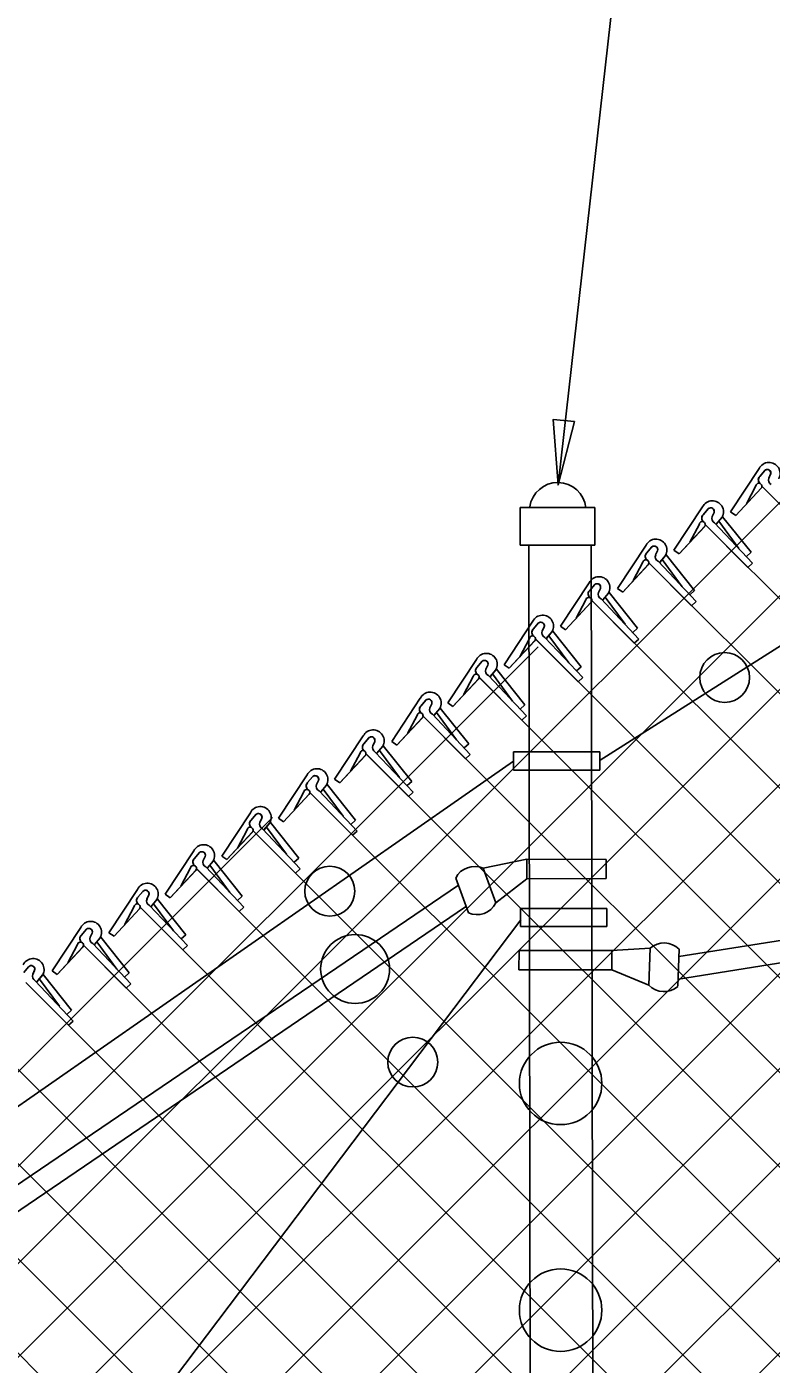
# Model space of a CAD drawing. Extents: x 0 to 1270, y 0 to 830.
# Drawn here: x 681.4 to 713, y 677.5 to 734.4 of the extents above; entities that cross this region are included whole.
import ezdxf

# ---------------------------------------------------------------- set-up
doc = ezdxf.new("R2010")
doc.units = 0
for name, color, linetype in [('CT_Dimensions', 7, 'Continuous'), ('sb_Chainlink Fence', 7, 'Continuous'), ('sb_Existing Structural Steel', 7, 'Continuous')]:
    doc.layers.add(name, color=color, linetype=linetype)

msp = doc.modelspace()

# ---------------------------------------------------------------- linework, layer by layer
at = {"layer": 'CT_Dimensions'}
msp.add_line((703.975, 715.02), (712.437, 790.384), dxfattribs=at)
msp.add_lwpolyline([(704.656, 717.59), (703.96, 714.892), (703.743, 717.67)], close=True, dxfattribs=at)
at = {"layer": 'sb_Chainlink Fence'}
for p, q in [((632.746, 613.457), (771.167, 751.878)), ((632.741, 617.482), (759.121, 743.863)), ((632.735, 621.508), (749.785, 738.558)), ((632.73, 625.533), (738.073, 730.876)), ((632.726, 629.509), (730.399, 727.183)), ((632.722, 633.487), (718.788, 719.553)), ((712.508, 715.584), (711.289, 713.74)), ((712.531, 715.25), (712.754, 715.513)), ((712.733, 715.491), (712.531, 715.25)), ((712.994, 715.349), (712.913, 715.172)), ((712.913, 715.178), (712.994, 715.345)), ((711.512, 713.587), (712.597, 714.756)), ((711.512, 713.587), (712.59, 714.749)), ((712.369, 714.856), (711.963, 714.08)), ((712.617, 714.835), (750.949, 676.502)), ((712.62, 714.831), (714.433, 713.009)), ((710.102, 713.953), (708.884, 712.109)), ((710.126, 713.619), (710.348, 713.882)), ((710.328, 713.861), (710.126, 713.619)), ((710.589, 713.718), (710.507, 713.541)), ((710.507, 713.547), (710.589, 713.714)), ((710.928, 713.516), (710.946, 713.551)), ((710.946, 713.551), (710.962, 713.587)), ((712.159, 712.021), (710.952, 713.538)), ((711.289, 713.74), (711.512, 713.587)), ((709.107, 711.956), (710.192, 713.125)), ((709.107, 711.956), (710.185, 713.118)), ((709.963, 713.225), (709.558, 712.45)), ((710.214, 713.207), (748.417, 675.003)), ((710.214, 713.2), (712.028, 711.378)), ((710.613, 713.271), (712.226, 711.558)), ((710.681, 713.223), (710.928, 713.516)), ((710.684, 713.228), (710.929, 713.517)), ((711.639, 712.187), (710.79, 713.342)), ((707.698, 712.325), (706.48, 710.48)), ((707.722, 711.99), (707.944, 712.254)), ((707.924, 712.232), (707.722, 711.99)), ((708.185, 712.089), (708.103, 711.912)), ((708.103, 711.919), (708.184, 712.085)), ((708.276, 711.595), (708.524, 711.888)), ((708.28, 711.599), (708.525, 711.889)), ((708.524, 711.888), (708.542, 711.922)), ((708.542, 711.922), (708.558, 711.958)), ((709.754, 710.392), (708.548, 711.91)), ((708.884, 712.109), (709.107, 711.956)), ((712.159, 712.021), (711.961, 711.841)), ((706.703, 710.328), (707.787, 711.497)), ((706.703, 710.328), (707.781, 711.49)), ((707.559, 711.597), (707.153, 710.821)), ((707.803, 711.587), (746.025, 673.365)), ((707.81, 711.571), (709.624, 709.75)), ((708.209, 711.643), (709.821, 709.929)), ((709.235, 710.558), (708.386, 711.713)), ((712.226, 711.558), (712.028, 711.378)), ((705.273, 710.724), (704.054, 708.88)), ((705.296, 710.39), (705.519, 710.654)), ((705.498, 710.632), (705.296, 710.39)), ((705.759, 710.489), (705.678, 710.312)), ((705.678, 710.318), (705.759, 710.485)), ((705.851, 709.995), (706.099, 710.288)), ((705.854, 709.999), (706.1, 710.289)), ((706.099, 710.288), (706.117, 710.322)), ((706.117, 710.322), (706.132, 710.358)), ((707.329, 708.792), (706.123, 710.309)), ((706.48, 710.48), (706.703, 710.328)), ((709.754, 710.392), (709.556, 710.213)), ((704.277, 708.728), (705.362, 709.896)), ((704.277, 708.728), (705.355, 709.89)), ((705.134, 709.997), (704.728, 709.221)), ((705.372, 709.988), (743.573, 671.787)), ((705.385, 709.971), (707.198, 708.15)), ((705.784, 710.042), (707.396, 708.329)), ((706.81, 708.958), (705.961, 710.113)), ((709.821, 709.929), (709.624, 709.75)), ((702.879, 709.086), (701.66, 707.241)), ((702.902, 708.751), (703.125, 709.015)), ((703.104, 708.993), (702.902, 708.751)), ((703.365, 708.851), (703.284, 708.673)), ((703.284, 708.68), (703.365, 708.847)), ((703.457, 708.356), (703.705, 708.649)), ((703.46, 708.36), (703.706, 708.65)), ((704.416, 707.319), (703.567, 708.474)), ((703.705, 708.649), (703.723, 708.683)), ((703.723, 708.683), (703.738, 708.72)), ((704.935, 707.153), (703.729, 708.671)), ((704.054, 708.88), (704.277, 708.728)), ((707.329, 708.792), (707.131, 708.613)), ((632.715, 637.609), (703.105, 707.999)), ((701.883, 707.089), (702.968, 708.258)), ((701.883, 707.089), (702.961, 708.251)), ((702.74, 708.358), (702.334, 707.582)), ((702.991, 708.333), (704.804, 706.511)), ((703.018, 708.311), (741.15, 670.179)), ((703.389, 708.404), (705.002, 706.69)), ((707.396, 708.329), (707.198, 708.15)), ((700.485, 707.461), (699.266, 705.617)), ((700.508, 707.127), (700.731, 707.39)), ((700.71, 707.369), (700.508, 707.127)), ((700.346, 706.733), (699.94, 705.958)), ((700.58, 706.719), (738.94, 668.358)), ((700.971, 707.226), (700.89, 707.049)), ((700.89, 707.055), (700.971, 707.222)), ((700.995, 706.779), (702.608, 705.066)), ((701.063, 706.731), (701.311, 707.024)), ((701.066, 706.736), (701.312, 707.025)), ((702.022, 705.695), (701.173, 706.85)), ((701.311, 707.024), (701.329, 707.058)), ((701.329, 707.058), (701.344, 707.095)), ((702.541, 705.529), (701.335, 707.046)), ((701.66, 707.241), (701.883, 707.089)), ((704.935, 707.153), (704.737, 706.974)), ((699.489, 705.464), (700.574, 706.633)), ((699.489, 705.464), (700.567, 706.626)), ((700.597, 706.708), (702.41, 704.886)), ((705.002, 706.69), (704.804, 706.511)), ((698.1, 705.813), (696.882, 703.969)), ((698.124, 705.479), (698.347, 705.743)), ((698.326, 705.721), (698.124, 705.479)), ((698.587, 705.578), (698.505, 705.401)), ((698.506, 705.407), (698.587, 705.574)), ((699.266, 705.617), (699.489, 705.464)), ((697.962, 705.086), (697.556, 704.31)), ((698.212, 705.06), (700.026, 703.239)), ((698.217, 705.051), (736.197, 667.072)), ((698.611, 705.131), (700.224, 703.418)), ((698.679, 705.083), (698.927, 705.377)), ((698.682, 705.088), (698.928, 705.378)), ((699.637, 704.047), (698.789, 705.202)), ((698.927, 705.377), (698.945, 705.411)), ((698.945, 705.411), (698.96, 705.447)), ((700.157, 703.881), (698.95, 705.398)), ((702.541, 705.529), (702.343, 705.349)), ((702.608, 705.066), (702.41, 704.886)), ((697.105, 703.817), (698.19, 704.985)), ((697.105, 703.817), (698.183, 704.978)), ((695.675, 704.208), (694.457, 702.364)), ((695.699, 703.874), (695.922, 704.138)), ((695.901, 704.116), (695.699, 703.874)), ((696.162, 703.973), (696.08, 703.796)), ((696.081, 703.802), (696.162, 703.969)), ((696.882, 703.969), (697.105, 703.817)), ((700.157, 703.881), (699.959, 703.702)), ((694.68, 702.212), (695.765, 703.38)), ((694.68, 702.212), (695.758, 703.373)), ((695.537, 703.481), (695.131, 702.705)), ((695.781, 703.457), (733.768, 665.469)), ((695.787, 703.455), (697.601, 701.634)), ((696.186, 703.526), (697.799, 701.813)), ((696.254, 703.479), (696.501, 703.772)), ((696.257, 703.483), (696.503, 703.773)), ((697.212, 702.442), (696.364, 703.597)), ((696.501, 703.772), (696.52, 703.806)), ((696.52, 703.806), (696.535, 703.842)), ((697.732, 702.276), (696.525, 703.793)), ((700.224, 703.418), (700.026, 703.239)), ((693.285, 702.557), (692.066, 700.712)), ((693.309, 702.222), (693.531, 702.486)), ((693.511, 702.464), (693.309, 702.222)), ((693.772, 702.321), (693.69, 702.144)), ((693.69, 702.15), (693.771, 702.317)), ((694.129, 702.154), (694.145, 702.19)), ((694.457, 702.364), (694.68, 702.212)), ((697.732, 702.276), (697.534, 702.097)), ((692.289, 700.56), (693.374, 701.728)), ((692.289, 700.56), (693.367, 701.722)), ((693.146, 701.829), (692.74, 701.053)), ((693.397, 701.803), (695.211, 699.982)), ((693.408, 701.799), (731.097, 664.11)), ((693.796, 701.874), (695.408, 700.161)), ((693.863, 701.827), (694.111, 702.12)), ((693.867, 701.831), (694.112, 702.121)), ((694.822, 700.79), (693.973, 701.945)), ((694.111, 702.12), (694.129, 702.154)), ((695.341, 700.624), (694.135, 702.141)), ((697.799, 701.813), (697.601, 701.634)), ((632.709, 641.634), (691.819, 700.743)), ((690.874, 700.945), (689.656, 699.101)), ((690.898, 700.611), (691.12, 700.875)), ((691.1, 700.853), (690.898, 700.611)), ((691.361, 700.71), (691.279, 700.533)), ((691.279, 700.539), (691.361, 700.706)), ((691.452, 700.215), (691.7, 700.509)), ((691.456, 700.22), (691.701, 700.51)), ((691.7, 700.509), (691.718, 700.543)), ((691.718, 700.543), (691.734, 700.579)), ((692.93, 699.013), (691.724, 700.53)), ((692.066, 700.712), (692.289, 700.56)), ((695.341, 700.624), (695.143, 700.445)), ((689.879, 698.949), (690.964, 700.117)), ((689.879, 698.949), (690.957, 700.11)), ((690.735, 700.218), (690.329, 699.442)), ((690.986, 700.192), (692.8, 698.371)), ((690.986, 700.191), (728.499, 662.678)), ((691.385, 700.263), (692.998, 698.55)), ((692.411, 699.179), (691.562, 700.334)), ((695.408, 700.161), (695.211, 699.982)), ((688.467, 699.323), (687.248, 697.478)), ((688.49, 698.988), (688.713, 699.252)), ((688.692, 699.23), (688.49, 698.988)), ((688.954, 699.087), (688.872, 698.91)), ((688.872, 698.917), (688.953, 699.083)), ((689.045, 698.593), (689.293, 698.886)), ((689.048, 698.597), (689.294, 698.887)), ((689.293, 698.886), (689.311, 698.92)), ((689.311, 698.92), (689.327, 698.956)), ((690.523, 697.39), (689.317, 698.908)), ((689.656, 699.101), (689.879, 698.949)), ((692.93, 699.013), (692.733, 698.834)), ((687.471, 697.326), (688.556, 698.495)), ((687.471, 697.326), (688.549, 698.488)), ((688.328, 698.595), (687.922, 697.819)), ((688.579, 698.569), (690.392, 696.748)), ((688.587, 698.559), (726.274, 660.872)), ((688.978, 698.641), (690.59, 696.927)), ((690.004, 697.556), (689.155, 698.711)), ((692.998, 698.55), (692.8, 698.371)), ((686.073, 697.684), (684.854, 695.839)), ((686.097, 697.349), (686.319, 697.613)), ((686.299, 697.591), (686.097, 697.349)), ((686.56, 697.448), (686.478, 697.271)), ((686.478, 697.277), (686.559, 697.444)), ((686.651, 696.954), (686.899, 697.247)), ((686.655, 696.958), (686.9, 697.248)), ((687.61, 695.917), (686.761, 697.072)), ((686.899, 697.247), (686.917, 697.281)), ((686.917, 697.281), (686.933, 697.317)), ((688.129, 695.751), (686.923, 697.268)), ((687.248, 697.478), (687.471, 697.326)), ((690.523, 697.39), (690.325, 697.211)), ((685.077, 695.687), (686.162, 696.855)), ((685.077, 695.687), (686.155, 696.849)), ((685.934, 696.956), (685.528, 696.18)), ((686.185, 696.93), (687.999, 695.109)), ((686.196, 696.92), (723.822, 659.294)), ((686.584, 697.001), (688.196, 695.288)), ((690.59, 696.927), (690.392, 696.748)), ((683.662, 696.061), (682.444, 694.216)), ((683.686, 695.726), (683.908, 695.99)), ((683.888, 695.968), (683.686, 695.726)), ((683.523, 695.333), (683.117, 694.557)), ((684.149, 695.826), (684.067, 695.648)), ((684.067, 695.655), (684.149, 695.822)), ((684.173, 695.379), (685.786, 693.665)), ((684.24, 695.331), (684.488, 695.624)), ((684.244, 695.335), (684.489, 695.625)), ((685.199, 694.294), (684.35, 695.449)), ((684.488, 695.624), (684.506, 695.658)), ((684.506, 695.658), (684.522, 695.695)), ((685.718, 694.128), (684.512, 695.646)), ((684.854, 695.839), (685.077, 695.687)), ((688.129, 695.751), (687.931, 695.572)), ((682.667, 694.064), (683.752, 695.233)), ((682.667, 694.064), (683.745, 695.226)), ((683.774, 695.307), (685.588, 693.486)), ((683.792, 695.293), (721.329, 657.756)), ((688.196, 695.288), (687.999, 695.109)), ((681.241, 694.143), (681.464, 694.407)), ((681.443, 694.385), (681.241, 694.143)), ((681.704, 694.242), (681.622, 694.065)), ((681.623, 694.071), (681.704, 694.238)), ((682.444, 694.216), (682.667, 694.064)), ((681.329, 693.724), (683.143, 691.903)), ((681.389, 693.665), (718.886, 656.168)), ((681.728, 693.795), (683.341, 692.082)), ((681.796, 693.748), (682.043, 694.041)), ((681.799, 693.752), (682.045, 694.042)), ((682.754, 692.711), (681.906, 693.866)), ((682.043, 694.041), (682.062, 694.075)), ((682.062, 694.075), (682.077, 694.111)), ((683.274, 692.545), (682.067, 694.062)), ((685.718, 694.128), (685.52, 693.949)), ((685.786, 693.665), (685.588, 693.486)), ((632.751, 609.432), (716.137, 692.817)), ((683.274, 692.545), (683.076, 692.366)), ((683.341, 692.082), (683.143, 691.903)), ((680.777, 690.246), (716.774, 654.25)), ((632.756, 605.407), (716.172, 688.823)), ((678.346, 688.654), (714.215, 652.778)), ((675.961, 687.005), (711.655, 651.307)), ((673.575, 685.37), (709.142, 649.789)), ((640.993, 609.613), (716.208, 684.828)), ((668.226, 632.815), (716.244, 680.833))]:
    msp.add_line(p, q, dxfattribs=at)
for centre, radius, start, end in [((712.927, 715.377), 0.468, 330.7731, 153.6798), ((712.666, 715.108), 0.195, 133.6672, 232.2344), ((712.85, 715.394), 0.152, 342.5148, 140.1368), ((712.85, 715.395), 0.152, 340.7344, 129.2174), ((712.495, 714.834), 0.128, 319.0215, 170.0696), ((712.661, 715.108), 0.192, 140.2017, 233.0053), ((713.106, 715.092), 0.209, 156.4833, 245.1578), ((710.521, 713.746), 0.468, 330.7731, 153.6798), ((710.256, 713.477), 0.192, 140.2017, 233.0053), ((710.261, 713.477), 0.195, 133.6672, 232.2344), ((710.444, 713.764), 0.152, 342.5148, 140.1368), ((710.445, 713.764), 0.152, 340.7344, 129.2174), ((710.701, 713.461), 0.209, 156.4833, 245.1578), ((710.089, 713.203), 0.128, 319.0215, 170.0696), ((708.117, 712.117), 0.468, 330.7731, 153.6798), ((707.851, 711.849), 0.192, 140.2017, 233.0053), ((707.857, 711.849), 0.195, 133.6672, 232.2344), ((708.04, 712.135), 0.152, 342.5148, 140.1368), ((708.041, 712.136), 0.152, 340.7344, 129.2174), ((708.297, 711.833), 0.209, 156.4833, 245.1578), ((707.685, 711.575), 0.128, 319.0215, 170.0696), ((705.692, 710.517), 0.468, 330.7731, 153.6798), ((705.426, 710.248), 0.192, 140.2017, 233.0053), ((705.431, 710.249), 0.195, 133.6672, 232.2344), ((705.615, 710.535), 0.152, 342.5148, 140.1368), ((705.615, 710.536), 0.152, 340.7344, 129.2174), ((705.871, 710.232), 0.209, 156.4833, 245.1578), ((705.26, 709.975), 0.128, 319.0215, 170.0696), ((703.298, 708.879), 0.468, 330.7731, 153.6798), ((703.221, 708.896), 0.152, 342.5148, 140.1368), ((703.221, 708.897), 0.152, 340.7344, 129.2174), ((702.866, 708.336), 0.128, 319.0215, 170.0696), ((703.032, 708.61), 0.192, 140.2017, 233.0053), ((703.037, 708.61), 0.195, 133.6672, 232.2344), ((703.477, 708.594), 0.209, 156.4833, 245.1578), ((700.904, 707.254), 0.468, 330.7731, 153.6798), ((700.827, 707.271), 0.152, 342.5148, 140.1368), ((700.827, 707.272), 0.152, 340.7344, 129.2174), ((700.472, 706.711), 0.128, 319.0215, 170.0696), ((700.638, 706.985), 0.192, 140.2017, 233.0053), ((700.643, 706.985), 0.195, 133.6672, 232.2344), ((701.083, 706.969), 0.209, 156.4833, 245.1578), ((698.52, 705.606), 0.468, 330.7731, 153.6798), ((698.443, 705.624), 0.152, 342.5148, 140.1368), ((698.443, 705.624), 0.152, 340.7344, 129.2174), ((698.088, 705.064), 0.128, 319.0215, 170.0696), ((698.254, 705.337), 0.192, 140.2017, 233.0053), ((698.259, 705.338), 0.195, 133.6672, 232.2344), ((698.699, 705.321), 0.209, 156.4833, 245.1578), ((696.094, 704.001), 0.468, 330.7731, 153.6798), ((695.834, 703.733), 0.195, 133.6672, 232.2344), ((696.017, 704.019), 0.152, 342.5148, 140.1368), ((696.018, 704.019), 0.152, 340.7344, 129.2174), ((695.663, 703.459), 0.128, 319.0215, 170.0696), ((695.829, 703.732), 0.192, 140.2017, 233.0053), ((696.274, 703.716), 0.209, 156.4833, 245.1578), ((693.704, 702.349), 0.468, 330.7731, 153.6798), ((693.438, 702.081), 0.192, 140.2017, 233.0053), ((693.444, 702.081), 0.195, 133.6672, 232.2344), ((693.627, 702.367), 0.152, 342.5148, 140.1368), ((693.627, 702.368), 0.152, 340.7344, 129.2174), ((693.272, 701.807), 0.128, 319.0215, 170.0696), ((693.884, 702.064), 0.209, 156.4833, 245.1578), ((691.293, 700.738), 0.468, 330.7731, 153.6798), ((691.027, 700.469), 0.192, 140.2017, 233.0053), ((691.033, 700.47), 0.195, 133.6672, 232.2344), ((691.216, 700.756), 0.152, 342.5148, 140.1368), ((691.217, 700.756), 0.152, 340.7344, 129.2174), ((691.473, 700.453), 0.209, 156.4833, 245.1578), ((690.861, 700.196), 0.128, 319.0215, 170.0696), ((688.886, 699.115), 0.468, 330.7731, 153.6798), ((688.62, 698.847), 0.192, 140.2017, 233.0053), ((688.625, 698.847), 0.195, 133.6672, 232.2344), ((688.809, 699.133), 0.152, 342.5148, 140.1368), ((688.809, 699.134), 0.152, 340.7344, 129.2174), ((689.066, 698.831), 0.209, 156.4833, 245.1578), ((688.454, 698.573), 0.128, 319.0215, 170.0696), ((686.492, 697.476), 0.468, 330.7731, 153.6798), ((686.415, 697.494), 0.152, 342.5148, 140.1368), ((686.415, 697.495), 0.152, 340.7344, 129.2174), ((686.06, 696.934), 0.128, 319.0215, 170.0696), ((686.226, 697.208), 0.192, 140.2017, 233.0053), ((686.232, 697.208), 0.195, 133.6672, 232.2344), ((686.672, 697.191), 0.209, 156.4833, 245.1578), ((684.081, 695.853), 0.468, 330.7731, 153.6798), ((684.004, 695.871), 0.152, 342.5148, 140.1368), ((684.005, 695.872), 0.152, 340.7344, 129.2174), ((683.649, 695.311), 0.128, 319.0215, 170.0696), ((683.815, 695.585), 0.192, 140.2017, 233.0053), ((683.821, 695.585), 0.195, 133.6672, 232.2344), ((684.261, 695.569), 0.209, 156.4833, 245.1578), ((681.636, 694.27), 0.468, 330.7731, 153.6798), ((681.559, 694.288), 0.152, 342.5148, 140.1368), ((681.56, 694.289), 0.152, 340.7344, 129.2174), ((681.816, 693.985), 0.209, 156.4833, 245.1578)]:
    msp.add_arc(centre, radius, start, end, dxfattribs=at)
at = {"layer": 'sb_Existing Structural Steel'}
for p, q in [((769.973, 744.049), (705.749, 703.174)), ((702.34, 713.93), (705.516, 713.93)), ((702.34, 713.93), (702.34, 712.319)), ((705.516, 713.93), (705.516, 712.319)), ((702.34, 712.319), (705.516, 712.319)), ((702.804, 654.929), (702.712, 712.308)), ((705.471, 657.119), (705.357, 712.309)), ((709.085, 694.82), (776.992, 705.697)), ((709.073, 693.868), (776.992, 704.742)), ((702.055, 703.529), (705.73, 703.529)), ((702.055, 702.76), (702.055, 703.529)), ((705.73, 702.76), (705.73, 703.529)), ((702.065, 703.131), (633.385, 655.295)), ((702.055, 702.76), (705.73, 702.76)), ((702.628, 698.963), (700.767, 698.586)), ((702.628, 698.963), (706, 698.95)), ((702.628, 698.136), (702.628, 698.963)), ((702.628, 698.136), (702.628, 698.963)), ((706, 698.139), (706, 698.95)), ((700.767, 698.586), (701.306, 697.105)), ((635.662, 654.304), (699.717, 697.865)), ((699.604, 698.163), (700.143, 696.682)), ((702.628, 698.136), (701.306, 697.105)), ((702.628, 698.136), (706, 698.139)), ((636.168, 653.485), (700.026, 696.938)), ((702.357, 696.872), (706.032, 696.872)), ((702.357, 696.103), (702.357, 696.872)), ((706.032, 696.103), (706.032, 696.872)), ((702.367, 696.38), (669.605, 652.995)), ((702.357, 696.103), (706.032, 696.103)), ((702.292, 694.265), (702.3, 695.081)), ((702.3, 695.081), (706.244, 695.081)), ((706.236, 694.265), (706.244, 695.081)), ((706.244, 695.081), (707.866, 695.178)), ((707.866, 695.178), (707.81, 693.602)), ((709.103, 695.133), (709.046, 693.558)), ((702.292, 694.265), (706.236, 694.265)), ((706.236, 694.265), (707.81, 693.602))]:
    msp.add_line(p, q, dxfattribs=at)
for centre, radius in [((711.038, 706.694), 1.06), ((694.249, 697.606), 1.06), ((695.327, 694.297), 1.465), ((697.778, 690.335), 1.06), ((704.065, 689.425), 1.752), ((704.065, 679.78), 1.752)]:
    msp.add_circle(centre, radius, dxfattribs=at)
for centre, radius, start, end in [((703.941, 713.787), 1.201, 6.3428, 171.9081), ((700.409, 697.759), 0.901, 66.6143, 153.3857), ((700.5, 697.508), 0.901, 246.6143, 333.3857), ((708.461, 694.501), 0.901, 44.5525, 131.3239), ((708.451, 694.234), 0.901, 224.5526, 311.3239)]:
    msp.add_arc(centre, radius, start, end, dxfattribs=at)

doc.saveas('drawing.dxf')
